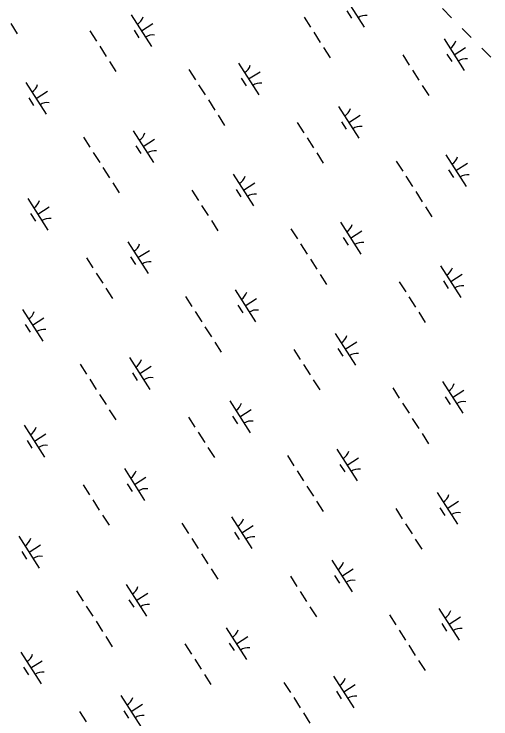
# Model space of a CAD drawing. Extents: x 3962991 to 3983549, y 181631 to 204078.
# Drawn here: x 3974467 to 3975100, y 191221 to 192156 of the extents above; entities that cross this region are included whole.
import ezdxf

# ---------------------------------------------------------------- set-up
doc = ezdxf.new("R2010")
doc.units = 0
doc.layers.add('V-UTIL-LINE', color=7, linetype='Continuous')
doc.layers.add('V-WETL-SWMP', color=7, linetype='Continuous')

msp = doc.modelspace()

# ---------------------------------------------------------------- linework, layer by layer
at = {"layer": 'V-UTIL-LINE'}
for points in [[(3975035.57, 192163.48), (3975047.62, 192151.48)], [(3975061.79, 192137.37), (3975073.83, 192125.37)], [(3975088, 192111.26), (3975100.05, 192099.26)]]:
    msp.add_lwpolyline(points, dxfattribs=at)
at = {"layer": 'V-WETL-SWMP'}
for p, q in [((3974904.71, 192180.97), (3974931.7, 192138.87)), ((3974908.47, 192160.81), (3974914.95, 192150.7)), ((3974622.23, 192155.14), (3974649.22, 192113.05)), ((3974851.78, 192152.29), (3974860.42, 192138.82)), ((3974462.18, 192143.6), (3974470.82, 192130.13)), ((3974635.72, 192134.1), (3974650.88, 192143.81)), ((3974567.33, 192133.85), (3974575.96, 192120.38)), ((3974625.99, 192134.98), (3974632.47, 192124.88)), ((3974864.74, 192132.08), (3974873.37, 192118.61)), ((3975037.74, 192123.42), (3975064.72, 192081.33)), ((3974580.28, 192113.64), (3974588.91, 192100.17)), ((3974877.69, 192111.88), (3974886.32, 192098.41)), ((3975051.23, 192102.38), (3975066.38, 192112.09)), ((3974982.83, 192102.13), (3974991.47, 192088.66)), ((3975041.49, 192103.26), (3975047.97, 192093.16)), ((3974593.23, 192093.44), (3974601.87, 192079.97)), ((3974764.68, 192091.19), (3974791.66, 192049.1)), ((3974698.8, 192082.72), (3974707.43, 192069.25)), ((3974778.17, 192070.15), (3974793.33, 192079.86)), ((3974995.78, 192081.92), (3975004.42, 192068.45)), ((3974482.2, 192065.37), (3974509.18, 192023.28)), ((3974768.44, 192071.03), (3974774.91, 192060.93)), ((3974711.75, 192062.51), (3974720.39, 192049.04)), ((3975008.74, 192061.72), (3975017.37, 192048.25)), ((3974495.69, 192044.32), (3974510.84, 192054.04)), ((3974485.96, 192045.21), (3974492.43, 192035.11)), ((3974724.7, 192042.31), (3974733.34, 192028.84)), ((3974897.7, 192033.65), (3974924.69, 191991.56)), ((3974737.66, 192022.1), (3974746.29, 192008.63)), ((3974911.2, 192012.6), (3974926.35, 192022.32)), ((3974842.8, 192012.35), (3974851.43, 191998.88)), ((3974901.46, 192013.49), (3974907.94, 192003.39)), ((3974624.65, 192001.42), (3974651.63, 191959.33)), ((3974558.77, 191992.94), (3974567.4, 191979.47)), ((3974638.14, 191980.37), (3974653.29, 191990.09)), ((3974855.75, 191992.15), (3974864.39, 191978.68)), ((3974628.41, 191981.26), (3974634.88, 191971.16)), ((3974571.72, 191972.74), (3974580.36, 191959.27)), ((3974868.7, 191971.94), (3974877.34, 191958.47)), ((3975040.15, 191969.7), (3975067.14, 191927.61)), ((3974584.67, 191952.53), (3974593.31, 191939.07)), ((3974974.27, 191961.22), (3974982.91, 191947.75)), ((3975053.65, 191948.65), (3975068.8, 191958.37)), ((3974757.67, 191943.88), (3974784.66, 191901.78)), ((3975043.91, 191949.54), (3975050.39, 191939.44)), ((3974987.22, 191941.02), (3974995.86, 191927.55)), ((3974597.63, 191932.33), (3974606.26, 191918.86)), ((3974771.16, 191922.83), (3974786.32, 191932.54)), ((3974702.77, 191922.58), (3974711.4, 191909.11)), ((3974761.43, 191923.72), (3974767.91, 191913.61)), ((3975000.18, 191920.82), (3975008.81, 191907.35)), ((3974484.62, 191911.64), (3974511.6, 191869.55)), ((3974498.11, 191890.6), (3974513.26, 191900.31)), ((3974715.72, 191902.38), (3974724.35, 191888.91)), ((3975013.13, 191900.61), (3975021.77, 191887.14)), ((3974488.37, 191891.49), (3974494.85, 191881.38)), ((3974728.67, 191882.17), (3974737.31, 191868.7)), ((3974900.12, 191879.93), (3974927.11, 191837.83)), ((3974834.24, 191871.45), (3974842.88, 191857.98)), ((3974913.61, 191858.88), (3974928.77, 191868.59)), ((3974903.88, 191859.77), (3974910.36, 191849.66)), ((3974617.64, 191854.1), (3974644.63, 191812.01)), ((3974847.19, 191851.25), (3974855.83, 191837.78)), ((3974631.13, 191833.06), (3974646.29, 191842.77)), ((3974562.73, 191832.81), (3974571.37, 191819.34)), ((3974621.4, 191833.94), (3974627.88, 191823.84)), ((3974860.15, 191831.04), (3974868.78, 191817.57)), ((3975033.15, 191822.38), (3975060.13, 191780.29)), ((3974575.69, 191812.6), (3974584.32, 191799.13)), ((3974873.1, 191810.84), (3974881.73, 191797.37)), ((3975046.64, 191801.34), (3975061.79, 191811.05)), ((3974978.24, 191801.09), (3974986.88, 191787.62)), ((3975036.9, 191802.22), (3975043.38, 191792.12)), ((3974588.64, 191792.4), (3974597.28, 191778.93)), ((3974760.09, 191790.15), (3974787.07, 191748.06)), ((3974694.21, 191781.68), (3974702.84, 191768.21)), ((3974773.58, 191769.11), (3974788.74, 191778.82)), ((3974991.19, 191780.88), (3974999.83, 191767.41)), ((3974763.85, 191769.99), (3974770.32, 191759.89)), ((3974477.61, 191764.33), (3974504.59, 191722.24)), ((3974707.16, 191761.47), (3974715.8, 191748)), ((3975004.15, 191760.68), (3975012.78, 191747.21)), ((3974491.1, 191743.28), (3974506.25, 191753)), ((3974481.37, 191744.17), (3974487.84, 191734.07)), ((3974720.11, 191741.27), (3974728.75, 191727.8)), ((3974893.11, 191732.61), (3974920.1, 191690.52)), ((3974733.07, 191721.06), (3974741.7, 191707.59)), ((3974906.61, 191711.56), (3974921.76, 191721.28)), ((3974838.21, 191711.31), (3974846.84, 191697.84)), ((3974896.87, 191712.45), (3974903.35, 191702.35)), ((3974620.06, 191700.38), (3974647.04, 191658.29)), ((3974554.18, 191691.9), (3974562.81, 191678.43)), ((3974851.16, 191691.11), (3974859.8, 191677.64)), ((3974633.55, 191679.33), (3974648.7, 191689.05)), ((3974623.82, 191680.22), (3974630.29, 191670.12)), ((3974567.13, 191671.7), (3974575.77, 191658.23)), ((3974864.11, 191670.9), (3974872.75, 191657.43)), ((3975035.56, 191668.66), (3975062.55, 191626.57)), ((3974969.68, 191660.18), (3974978.32, 191646.71)), ((3975049.06, 191647.61), (3975064.21, 191657.33)), ((3974580.08, 191651.49), (3974588.72, 191638.03)), ((3975039.32, 191648.5), (3975045.8, 191638.4)), ((3974753.08, 191642.84), (3974780.07, 191600.74)), ((3974982.63, 191639.98), (3974991.27, 191626.51)), ((3974593.04, 191631.29), (3974601.67, 191617.82)), ((3974766.57, 191621.79), (3974781.73, 191631.5)), ((3974698.18, 191621.54), (3974706.81, 191608.07)), ((3974756.84, 191622.68), (3974763.32, 191612.57)), ((3974995.59, 191619.78), (3975004.22, 191606.31)), ((3974480.03, 191610.6), (3974507.01, 191568.51)), ((3974493.52, 191589.56), (3974508.67, 191599.27)), ((3974711.13, 191601.34), (3974719.76, 191587.87)), ((3975008.54, 191599.57), (3975017.18, 191586.1)), ((3974483.78, 191590.45), (3974490.26, 191580.34)), ((3974724.08, 191581.13), (3974732.72, 191567.66)), ((3974895.53, 191578.89), (3974922.52, 191536.79)), ((3974829.65, 191570.41), (3974838.29, 191556.94)), ((3974909.02, 191557.84), (3974924.18, 191567.55)), ((3974613.05, 191553.06), (3974640.04, 191510.97)), ((3974842.6, 191550.21), (3974851.24, 191536.74)), ((3974899.29, 191558.73), (3974905.77, 191548.62)), ((3974626.54, 191532.02), (3974641.7, 191541.73)), ((3974558.14, 191531.77), (3974566.78, 191518.3)), ((3974616.81, 191532.9), (3974623.29, 191522.8)), ((3974855.56, 191530), (3974864.19, 191516.53)), ((3975028.55, 191521.34), (3975055.54, 191479.25)), ((3974571.1, 191511.56), (3974579.73, 191498.09)), ((3974868.51, 191509.8), (3974877.14, 191496.33)), ((3975042.05, 191500.3), (3975057.2, 191510.01)), ((3974973.65, 191500.05), (3974982.29, 191486.58)), ((3975032.31, 191501.18), (3975038.79, 191491.08)), ((3974584.05, 191491.36), (3974592.69, 191477.89)), ((3974755.5, 191489.11), (3974782.48, 191447.02)), ((3974689.62, 191480.64), (3974698.25, 191467.17)), ((3974768.99, 191468.07), (3974784.15, 191477.78)), ((3974986.6, 191479.84), (3974995.24, 191466.37)), ((3974759.26, 191468.95), (3974765.73, 191458.85)), ((3974473.02, 191463.29), (3974500, 191421.2)), ((3974702.57, 191460.43), (3974711.21, 191446.96)), ((3974999.56, 191459.64), (3975008.19, 191446.17)), ((3974486.51, 191442.24), (3974501.66, 191451.96)), ((3974476.78, 191443.13), (3974483.25, 191433.03)), ((3974715.52, 191440.23), (3974724.16, 191426.76)), ((3974888.52, 191431.57), (3974915.51, 191389.48)), ((3974728.48, 191420.02), (3974737.11, 191406.55)), ((3974902.02, 191410.52), (3974917.17, 191420.24)), ((3974833.62, 191410.27), (3974842.25, 191396.8)), ((3974892.28, 191411.41), (3974898.76, 191401.31)), ((3974615.47, 191399.34), (3974642.45, 191357.25)), ((3974549.59, 191390.86), (3974558.22, 191377.39)), ((3974628.96, 191378.29), (3974644.11, 191388.01)), ((3974846.57, 191390.07), (3974855.21, 191376.6)), ((3974619.23, 191379.18), (3974625.7, 191369.08)), ((3974562.54, 191370.66), (3974571.17, 191357.19)), ((3974859.52, 191369.86), (3974868.16, 191356.39)), ((3975030.97, 191367.62), (3975057.96, 191325.53)), ((3974965.09, 191359.14), (3974973.73, 191345.67)), ((3975044.47, 191346.57), (3975059.62, 191356.29)), ((3974575.49, 191350.46), (3974584.13, 191336.99)), ((3975034.73, 191347.46), (3975041.21, 191337.36)), ((3974748.49, 191341.8), (3974775.48, 191299.7)), ((3974978.04, 191338.94), (3974986.68, 191325.47)), ((3974588.45, 191330.25), (3974597.08, 191316.78)), ((3974761.98, 191320.75), (3974777.14, 191330.46)), ((3974693.59, 191320.5), (3974702.22, 191307.03)), ((3974752.25, 191321.64), (3974758.73, 191311.53)), ((3974991, 191318.74), (3974999.63, 191305.27)), ((3974475.44, 191309.56), (3974502.42, 191267.47)), ((3974488.93, 191288.52), (3974504.08, 191298.23)), ((3974706.54, 191300.3), (3974715.17, 191286.83)), ((3975003.95, 191298.53), (3975012.59, 191285.06)), ((3974479.19, 191289.41), (3974485.67, 191279.3)), ((3974719.49, 191280.09), (3974728.13, 191266.62)), ((3974890.94, 191277.85), (3974917.93, 191235.75)), ((3974825.06, 191269.37), (3974833.7, 191255.9)), ((3974904.43, 191256.8), (3974919.59, 191266.51)), ((3974608.46, 191252.02), (3974635.45, 191209.93)), ((3974894.7, 191257.69), (3974901.18, 191247.58)), ((3974838.01, 191249.17), (3974846.65, 191235.7)), ((3974621.95, 191230.98), (3974637.11, 191240.69)), ((3974553.55, 191230.73), (3974562.19, 191217.26)), ((3974612.22, 191231.86), (3974618.7, 191221.76)), ((3974850.97, 191228.96), (3974859.6, 191215.49))]:
    msp.add_line(p, q, dxfattribs=at)
for centre, start, end in [((3974621.02, 192157.48), 301.89187, 343.43553), ((3974933.31, 192136.79), 81.89186, 123.43552), ((3974650.83, 192110.97), 81.89186, 123.43552), ((3975036.52, 192125.76), 301.89187, 343.43553), ((3975066.34, 192079.25), 81.89186, 123.43552), ((3974763.46, 192093.53), 301.89187, 343.43553), ((3974793.28, 192047.02), 81.89186, 123.43552), ((3974480.98, 192067.7), 301.89187, 343.43553), ((3974510.8, 192021.2), 81.89186, 123.43552), ((3974896.49, 192035.98), 301.89187, 343.43553), ((3974926.3, 191989.48), 81.89186, 123.43552), ((3974623.43, 192003.75), 301.89187, 343.43553), ((3974653.25, 191957.25), 81.89186, 123.43552), ((3975038.94, 191972.03), 301.89187, 343.43553), ((3975068.75, 191925.53), 81.89186, 123.43552), ((3974756.46, 191946.21), 301.89187, 343.43553), ((3974786.27, 191899.7), 81.89186, 123.43552), ((3974483.4, 191913.98), 301.89187, 343.43553), ((3974513.22, 191867.47), 81.89186, 123.43552), ((3974898.91, 191882.26), 301.89187, 343.43553), ((3974616.43, 191856.44), 301.89187, 343.43553), ((3974928.72, 191835.75), 81.89186, 123.43552), ((3974646.24, 191809.93), 81.89186, 123.43552), ((3975031.93, 191824.72), 301.89187, 343.43553), ((3975061.75, 191778.21), 81.89186, 123.43552), ((3974758.87, 191792.49), 301.89187, 343.43553), ((3974476.39, 191766.66), 301.89187, 343.43553), ((3974788.69, 191745.98), 81.89186, 123.43552), ((3974506.21, 191720.16), 81.89186, 123.43552), ((3974891.9, 191734.94), 301.89187, 343.43553), ((3974921.71, 191688.44), 81.89186, 123.43552), ((3974618.84, 191702.71), 301.89187, 343.43553), ((3974648.66, 191656.21), 81.89186, 123.43552), ((3975034.35, 191670.99), 301.89187, 343.43553), ((3974751.87, 191645.17), 301.89187, 343.43553), ((3975064.16, 191624.49), 81.89186, 123.43552), ((3974781.68, 191598.66), 81.89186, 123.43552), ((3974478.81, 191612.94), 301.89187, 343.43553), ((3974508.63, 191566.43), 81.89186, 123.43552), ((3974894.32, 191581.22), 301.89187, 343.43553), ((3974611.83, 191555.4), 301.89187, 343.43553), ((3974924.13, 191534.71), 81.89186, 123.43552), ((3974641.65, 191508.89), 81.89186, 123.43552), ((3975027.34, 191523.68), 301.89187, 343.43553), ((3975057.15, 191477.17), 81.89186, 123.43552), ((3974754.28, 191491.45), 301.89187, 343.43553), ((3974471.8, 191465.62), 301.89187, 343.43553), ((3974784.1, 191444.94), 81.89186, 123.43552), ((3974501.62, 191419.12), 81.89186, 123.43552), ((3974887.31, 191433.9), 301.89187, 343.43553), ((3974917.12, 191387.4), 81.89186, 123.43552), ((3974614.25, 191401.67), 301.89187, 343.43553), ((3974644.07, 191355.17), 81.89186, 123.43552), ((3975029.76, 191369.95), 301.89187, 343.43553), ((3974747.28, 191344.13), 301.89187, 343.43553), ((3975059.57, 191323.45), 81.89186, 123.43552), ((3974777.09, 191297.63), 81.89186, 123.43552), ((3974474.22, 191311.9), 301.89187, 343.43553), ((3974504.04, 191265.39), 81.89186, 123.43552), ((3974889.73, 191280.18), 301.89187, 343.43553), ((3974919.54, 191233.67), 81.89186, 123.43552), ((3974607.24, 191254.36), 301.89187, 343.43553), ((3974637.06, 191207.85), 81.89186, 123.43552)]:
    msp.add_arc(centre, 17.62, start, end, dxfattribs=at)

doc.saveas('drawing.dxf')
